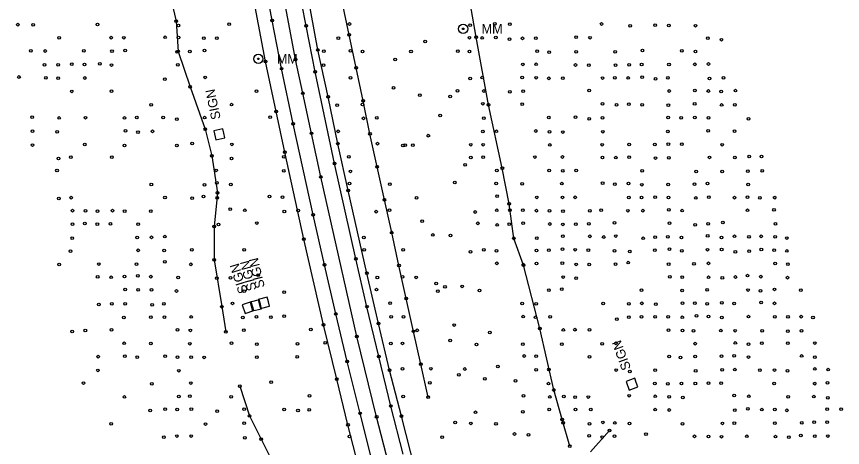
# Model space of a CAD drawing. Extents: x 20503438 to 20508873, y 7964251 to 7984667.
# Drawn here: x 20505338 to 20505951, y 7977192 to 7977512 of the extents above; entities that cross this region are included whole.
import ezdxf

# ---------------------------------------------------------------- set-up
doc = ezdxf.new("R2010")
doc.units = 0
for name, color, linetype in [('SurBreakLine', 7, 'Continuous'), ('SurDrainageArrowDown', 7, 'Continuous'), ('SurDrainageArrowUp', 7, 'Continuous'), ('SurEdgeRoadPaved', 7, 'Continuous'), ('SurEdgeShoulderPaved', 7, 'Continuous'), ('SurPointsNonDTM', 7, 'Continuous'), ('SurRoadPoints', 7, 'Continuous'), ('SurSurveyPoints', 7, 'Continuous')]:
    doc.layers.add(name, color=color, linetype=linetype)

msp = doc.modelspace()

# ---------------------------------------------------------------- linework, layer by layer
at = {"layer": 'SurBreakLine'}
msp.add_lwpolyline([(20505621, 7977152.86), (20505604.98, 7977215.01), (20505590.31, 7977274.51), (20505563.53, 7977392.87), (20505556.63, 7977425.21), (20505550.12, 7977454.94), (20505544.87, 7977479.94), (20505527.25, 7977573.99), (20505521.39, 7977606.33), (20505509.32, 7977677.42), (20505498.21, 7977748.43), (20505483.28, 7977852.68), (20505478.77, 7977888.4), (20505466.7, 7977991.92), (20505463.05, 7978027.55)], dxfattribs=at)
at = {"layer": 'SurDrainageArrowDown'}
for points in [[(20505748.21, 7977193.29), (20505742.63, 7977213.06), (20505736.52, 7977234.9), (20505725.99, 7977280.52), (20505713.88, 7977327.5), (20505706.79, 7977347.37), (20505703.26, 7977372.92), (20505698.22, 7977399.33), (20505687.89, 7977446.43), (20505678.89, 7977496.64), (20505669.89, 7977547.69), (20505664.57, 7977573.19), (20505657.6, 7977599.18), (20505657.57, 7977623.02), (20505649.94, 7977631.12), (20505646.7, 7977632.62), (20505643.09, 7977632.08)], [(20505643.24, 7977229.57), (20505637.82, 7977253.97), (20505632.4, 7977278.37), (20505626.97, 7977302.78), (20505621.55, 7977327.18), (20505616.12, 7977351.59), (20505610.7, 7977375.99), (20505605.27, 7977400.4), (20505600.04, 7977424.84), (20505594.91, 7977449.31), (20505589.78, 7977473.78), (20505584.65, 7977498.25), (20505579.51, 7977522.71), (20505574.38, 7977547.18), (20505570, 7977568.06)], [(20505503.46, 7977237.67), (20505510.63, 7977215.62), (20505519.38, 7977198.5), (20505530.34, 7977176.29)]]:
    msp.add_lwpolyline(points, dxfattribs=at)
at = {"layer": 'SurDrainageArrowUp'}
for points in [[(20505441.58, 7977599.83), (20505447.83, 7977581.87), (20505450.65, 7977559.76), (20505450.04, 7977534.57), (20505456.22, 7977508.44), (20505457.64, 7977486.03), (20505466.52, 7977459.64), (20505477.85, 7977428.39), (20505482.66, 7977408.47), (20505486.85, 7977381.17), (20505484.36, 7977356.21), (20505484.49, 7977331.46), (20505490.08, 7977296.7), (20505493.03, 7977278)], [(20505763.74, 7977188.93), (20505777.8, 7977204.89)]]:
    msp.add_lwpolyline(points, dxfattribs=at)
at = {"layer": 'SurEdgeRoadPaved'}
for points in [[(20505624.63, 7977187.2), (20505615.58, 7977223), (20505606.62, 7977259.66), (20505597.81, 7977296.68), (20505589.63, 7977332.14), (20505573.81, 7977402.79), (20505559.4, 7977470.78), (20505552.63, 7977504.94), (20505546.29, 7977537.77), (20505539.58, 7977574.35), (20505533.46, 7977608.75), (20505527.3, 7977644.15), (20505516.24, 7977712.18), (20505510.96, 7977745.54), (20505501.31, 7977811.8), (20505496.38, 7977847.32), (20505492.39, 7977879.09), (20505484.78, 7977942.17), (20505477.37, 7978006.84)], [(20505601.04, 7977184.16), (20505592.64, 7977217.57), (20505583.13, 7977256.03), (20505574.67, 7977291.27), (20505566.25, 7977327.77), (20505557.96, 7977364.71), (20505543.09, 7977432.36), (20505534.48, 7977473.22), (20505527.49, 7977508.89), (20505520.5, 7977546.16), (20505508.44, 7977613.06), (20505497.19, 7977679.37), (20505491.12, 7977717.01), (20505485.69, 7977753.34), (20505476.1, 7977820.74), (20505471.46, 7977854.08), (20505467.12, 7977888.06), (20505463.18, 7977920.65), (20505454.58, 7977996.31)]]:
    msp.add_lwpolyline(points, dxfattribs=at)
at = {"layer": 'SurEdgeShoulderPaved'}
for points in [[(20505641.05, 7977146.39), (20505623.31, 7977215.43), (20505614.62, 7977249.64), (20505606.42, 7977284.19), (20505597.79, 7977321.49), (20505583.89, 7977382.89), (20505576.25, 7977417.57), (20505568.92, 7977452.29), (20505561.28, 7977487.06), (20505548.69, 7977556.07), (20505541.57, 7977594.18), (20505535.02, 7977631.59), (20505524.12, 7977697.3), (20505514.01, 7977764.14), (20505504.07, 7977833.33), (20505499.51, 7977867.01), (20505491.05, 7977936.71), (20505486.93, 7977972.52), (20505483.11, 7978007.2)], [(20505601.72, 7977139.15), (20505583.71, 7977209.07), (20505575.33, 7977242.93), (20505565.57, 7977283.29), (20505550.94, 7977346.79), (20505536.84, 7977411.29), (20505530.41, 7977441.51), (20505522.43, 7977478.43), (20505509.67, 7977546.7), (20505497.51, 7977615.71), (20505491.52, 7977650.91), (20505480.28, 7977720.53), (20505474.86, 7977756.43), (20505470.13, 7977789.88), (20505464.4, 7977828.65), (20505459.75, 7977863.94), (20505455.67, 7977897.35), (20505450.99, 7977936.46), (20505443.13, 7978005.6)]]:
    msp.add_lwpolyline(points, dxfattribs=at)
at = {"layer": 'SurPointsNonDTM'}
for centre in [(20505783.16, 7977287.42), (20505792.78, 7977248.54), (20505804.83, 7977202.1)]:
    msp.add_circle(centre, 1, dxfattribs=at)
at = {"layer": 'SurRoadPoints'}
for points in [[(20505491.6, 7977425.26), (20505491.6, 7977425.26), (20505490.89, 7977428.61), (20505484.19, 7977427.19), (20505485.61, 7977420.49), (20505492.31, 7977421.91), (20505491.6, 7977425.26)], [(20505524.64, 7977300.35), (20505524.64, 7977300.35), (20505523.84, 7977303.68), (20505517.18, 7977302.08), (20505518.78, 7977295.42), (20505525.44, 7977297.02), (20505524.64, 7977300.35)], [(20505512.85, 7977297.01), (20505512.85, 7977297.01), (20505511.8, 7977300.27), (20505505.28, 7977298.17), (20505507.38, 7977291.65), (20505513.9, 7977293.75), (20505512.85, 7977297.01)], [(20505518.69, 7977298.51), (20505518.69, 7977298.51), (20505517.83, 7977301.82), (20505511.2, 7977300.11), (20505512.91, 7977293.48), (20505519.54, 7977295.19), (20505518.69, 7977298.51)], [(20505797.6, 7977240.45), (20505797.6, 7977240.45), (20505796.42, 7977243.66), (20505789.99, 7977241.31), (20505792.34, 7977234.88), (20505798.77, 7977237.23), (20505797.6, 7977240.44)]]:
    msp.add_lwpolyline(points, dxfattribs=at)
for centre, radius in [((20505669.15, 7977502.76), 3.43), ((20505669.15, 7977502.76), 0.571), ((20505517.19, 7977480.5), 3.43), ((20505517.19, 7977480.5), 0.571)]:
    msp.add_circle(centre, radius, dxfattribs=at)
at = {"layer": 'SurSurveyPoints'}
for centre in [(20505338.77, 7977505.84), (20505350.08, 7977505.67), (20505397.78, 7977505.94), (20505456.22, 7977508.44), (20505457.85, 7977505.29), (20505495.6, 7977506.2), (20505527.49, 7977508.89), (20505552.63, 7977504.94), (20505584.9, 7977506.32), (20505674.35, 7977505.54), (20505692.74, 7977506.39), (20505703.79, 7977506.23), (20505771.91, 7977506.32), (20505793.13, 7977504.88), (20505811.6, 7977505.43), (20505821.77, 7977505.21), (20505841.47, 7977505.08), (20505584.65, 7977498.25), (20505369.45, 7977496.12), (20505408.04, 7977496.2), (20505417.46, 7977496.16), (20505447.96, 7977496.46), (20505458, 7977496.24), (20505476.82, 7977495.81), (20505486.47, 7977495.78), (20505576.55, 7977495.85), (20505640.92, 7977493.31), (20505673.77, 7977496.17), (20505678.89, 7977496.64), (20505683.2, 7977495.96), (20505693.39, 7977496.25), (20505703.55, 7977495.14), (20505713.24, 7977495.7), (20505723.05, 7977495.75), (20505752.91, 7977496.62), (20505763.28, 7977496.16), (20505850.63, 7977495.9), (20505860.75, 7977494.69), (20505348.31, 7977486.5), (20505358.98, 7977486.3), (20505387.74, 7977486.41), (20505408.62, 7977486.16), (20505418.41, 7977486.63), (20505457.03, 7977485.71), (20505457.64, 7977486.03), (20505466.44, 7977485.88), (20505477.31, 7977486.7), (20505561.28, 7977487.06), (20505565.7, 7977486.13), (20505585.58, 7977486.39), (20505594.58, 7977485.99), (20505630.47, 7977485.89), (20505665.25, 7977486.17), (20505673.77, 7977485.85), (20505724.06, 7977486.16), (20505732.99, 7977485.43), (20505753, 7977485.62), (20505781.96, 7977485.66), (20505802.13, 7977486.59), (20505831.48, 7977486.39), (20505841.46, 7977485.88), (20505544.87, 7977479.94), (20505618.74, 7977479.94), (20505358.55, 7977475.97), (20505368.72, 7977476.05), (20505378.7, 7977476.47), (20505388.18, 7977476.35), (20505399.61, 7977476.85), (20505408.2, 7977475.89), (20505457.38, 7977476.11), (20505522.43, 7977478.43), (20505534.48, 7977473.22), (20505565.64, 7977475.81), (20505589.78, 7977473.78), (20505713.37, 7977476.39), (20505723.24, 7977476.43), (20505752.48, 7977475.92), (20505762.43, 7977475.78), (20505782.29, 7977475.86), (20505792.26, 7977476.02), (20505801.61, 7977476.23), (20505821.89, 7977476.37), (20505841.02, 7977476.41), (20505851.16, 7977476.67), (20505339.61, 7977467.03), (20505477.82, 7977466.74), (20505559.4, 7977470.78), (20505683.33, 7977466.55), (20505712.87, 7977466.64), (20505723.38, 7977466.5), (20505781.77, 7977466.49), (20505801.99, 7977466.85), (20505862.4, 7977466.47), (20505359.62, 7977466.39), (20505368.76, 7977466.24), (20505388.52, 7977466.28), (20505447.76, 7977465.49), (20505585.58, 7977466.32), (20505674.37, 7977465.95), (20505732.76, 7977466.03), (20505743.12, 7977466.1), (20505772.65, 7977466.25), (20505791.59, 7977466.3), (20505811.98, 7977465.6), (20505821.13, 7977466.36), (20505851.9, 7977465.85), (20505378.72, 7977456.37), (20505408.22, 7977456.48), (20505466.52, 7977459.64), (20505515.88, 7977456.56), (20505550.12, 7977454.94), (20505617.59, 7977459.01), (20505664.9, 7977456.78), (20505684.51, 7977456.64), (20505703.88, 7977456.04), (20505713.69, 7977456.57), (20505762.58, 7977457.03), (20505821.97, 7977456.63), (20505841.16, 7977456.94), (20505851.08, 7977456.64), (20505860.54, 7977456.28), (20505871.13, 7977456.92), (20505568.92, 7977452.29), (20505594.91, 7977449.31), (20505636.94, 7977453.6), (20505659.55, 7977452.63), (20505437.64, 7977446.36), (20505497.37, 7977446.52), (20505575.68, 7977446.09), (20505594.48, 7977446.68), (20505683.81, 7977447.21), (20505687.89, 7977446.43), (20505713.05, 7977446.96), (20505772.6, 7977447.14), (20505783.04, 7977446.4), (20505792.15, 7977446.89), (20505802.04, 7977446.34), (20505821.4, 7977446.09), (20505840.94, 7977447.2), (20505860.96, 7977446.27), (20505870.78, 7977446.31), (20505349.37, 7977437.29), (20505369.31, 7977436.64), (20505388.88, 7977436.83), (20505417.89, 7977436.63), (20505426.95, 7977436.92), (20505446.61, 7977437.05), (20505477.36, 7977436.88), (20505525.9, 7977437.17), (20505530.41, 7977441.51), (20505595.16, 7977436.37), (20505605.02, 7977436.79), (20505652.12, 7977438.53), (20505684.48, 7977436.45), (20505732.62, 7977436.97), (20505752.58, 7977437.24), (20505762.75, 7977436.02), (20505772.58, 7977436.74), (20505821.33, 7977436.96), (20505830.87, 7977436.82), (20505840.99, 7977437), (20505851.12, 7977436.72), (20505880.96, 7977436.08), (20505456.69, 7977435.7), (20505543.09, 7977432.36), (20505349.58, 7977426.91), (20505367.9, 7977426.35), (20505418.55, 7977427.14), (20505427.9, 7977426.18), (20505438.7, 7977426.73), (20505477.85, 7977428.39), (20505556.63, 7977425.21), (20505576.36, 7977426.73), (20505600.04, 7977424.84), (20505683.87, 7977426.54), (20505693.81, 7977426.76), (20505723, 7977426.98), (20505733.28, 7977426.3), (20505743.15, 7977426.2), (20505772.79, 7977426.45), (20505821.13, 7977426.58), (20505850.95, 7977427.03), (20505870.6, 7977426.81), (20505468.17, 7977417.66), (20505576.25, 7977417.57), (20505605.62, 7977417.57), (20505643.32, 7977423.52), (20505349.6, 7977416.57), (20505388.35, 7977416.93), (20505417.84, 7977416.16), (20505456.82, 7977416.26), (20505497.62, 7977417.07), (20505536.84, 7977411.29), (20505624.52, 7977416.3), (20505626.24, 7977416.43), (20505631.89, 7977416.53), (20505674.75, 7977416.82), (20505683.91, 7977416.82), (20505733.42, 7977416.62), (20505772.32, 7977416.82), (20505792.32, 7977416.98), (20505811.32, 7977416.98), (20505821.39, 7977417.24), (20505831.46, 7977417.21), (20505861.39, 7977416.81), (20505368.92, 7977406.6), (20505378, 7977407.62), (20505408.57, 7977407.6), (20505482.66, 7977408.47), (20505497.37, 7977406.56), (20505536.08, 7977407.8), (20505584.41, 7977407.83), (20505674.9, 7977407.39), (20505684.05, 7977407.58), (20505722.44, 7977407.67), (20505742.77, 7977407.69), (20505772.46, 7977407.32), (20505782.4, 7977407.23), (20505792.35, 7977407.56), (20505811.82, 7977406.93), (20505821.77, 7977407), (20505851.96, 7977407.42), (20505870.83, 7977407.39), (20505881.47, 7977407.98), (20505890.46, 7977408.09), (20505573.81, 7977402.79), (20505605.27, 7977400.4), (20505670.55, 7977401.95), (20505698.22, 7977399.33), (20505367.81, 7977397.72), (20505486.01, 7977397.78), (20505536, 7977397.46), (20505585.48, 7977397.04), (20505694.2, 7977397.63), (20505733.05, 7977397.59), (20505743.01, 7977397.44), (20505752.99, 7977397.63), (20505801.96, 7977397.43), (20505841.98, 7977396.98), (20505861.32, 7977396.9), (20505880.4, 7977397.25), (20505891.13, 7977397.42), (20505437.79, 7977387.21), (20505477.2, 7977387.1), (20505486.36, 7977388.45), (20505496.81, 7977387.22), (20505563.53, 7977392.87), (20505584.76, 7977388), (20505614.74, 7977387.47), (20505662.88, 7977388.71), (20505693.68, 7977388.07), (20505712.92, 7977387.78), (20505742.33, 7977387.93), (20505772.67, 7977388.34), (20505781.76, 7977387.53), (20505791.86, 7977387.98), (20505801.67, 7977387.15), (20505821.31, 7977387.23), (20505840.88, 7977387.46), (20505850.5, 7977388.07), (20505880.71, 7977387.34), (20505486.85, 7977381.17), (20505583.89, 7977382.89), (20505369.15, 7977376.93), (20505378.24, 7977377.54), (20505447.93, 7977377.63), (20505468.11, 7977377.1), (20505476.59, 7977378.47), (20505486.74, 7977377.39), (20505525.44, 7977378.33), (20505535.15, 7977377.83), (20505610.7, 7977375.99), (20505634.65, 7977377.46), (20505694.3, 7977378.62), (20505723.73, 7977377.75), (20505742.94, 7977377.75), (20505752.2, 7977377.77), (20505792.09, 7977377.57), (20505801.59, 7977377.64), (20505811.7, 7977377.9), (20505821.47, 7977377.72), (20505841.89, 7977377.3), (20505851.48, 7977377.96), (20505870.46, 7977377.53), (20505880.21, 7977377.9), (20505889.4, 7977377.4), (20505900.3, 7977377.52), (20505496.4, 7977369.02), (20505703.26, 7977372.92), (20505821.7, 7977368.5), (20505899.8, 7977368.47), (20505379.28, 7977367.88), (20505388.89, 7977367.84), (20505397.82, 7977367.53), (20505408.97, 7977367.89), (20505418.02, 7977367.5), (20505437.32, 7977367.56), (20505507.12, 7977368.15), (20505536.48, 7977367.27), (20505546.68, 7977368.06), (20505557.96, 7977364.71), (20505604.59, 7977367.15), (20505614.44, 7977368.32), (20505678.06, 7977366.89), (20505694.06, 7977368.17), (20505703.89, 7977368.32), (20505713.48, 7977368.23), (20505723.49, 7977367.9), (20505733.21, 7977367.81), (20505743.24, 7977367.57), (20505763.13, 7977367.84), (20505771.6, 7977368.21), (20505791.45, 7977367.87), (20505802.58, 7977367.89), (20505831.57, 7977367.91), (20505880.06, 7977368.16), (20505379.35, 7977357.79), (20505388.38, 7977358.29), (20505397.73, 7977357.82), (20505407.4, 7977358.07), (20505428.02, 7977357.86), (20505484.36, 7977356.21), (20505487.71, 7977357.64), (20505516.07, 7977358.72), (20505638.69, 7977360.15), (20505679.97, 7977358.5), (20505694.33, 7977357.29), (20505703.41, 7977357.88), (20505713.72, 7977358.65), (20505733.49, 7977358.01), (20505743.2, 7977357.72), (20505752.74, 7977357.91), (20505762.47, 7977358.11), (20505781.53, 7977358.84), (20505822.27, 7977358.66), (20505841.28, 7977357.45), (20505851.02, 7977358.19), (20505861.94, 7977359.14), (20505900.81, 7977358.19), (20505616.12, 7977351.59), (20505379.15, 7977347.56), (20505427.25, 7977348.02), (20505437.94, 7977348.12), (20505447.86, 7977348.64), (20505550.94, 7977346.79), (20505595.43, 7977348), (20505646.65, 7977349.86), (20505659.77, 7977349.39), (20505706.79, 7977347.37), (20505723.72, 7977347.41), (20505743.12, 7977348.93), (20505763.11, 7977348.86), (20505773.42, 7977348.36), (20505782.34, 7977349.07), (20505802.69, 7977347.39), (20505811.71, 7977348.19), (20505821.1, 7977348.51), (20505831.06, 7977347.93), (20505850.59, 7977349.28), (20505860.92, 7977347.93), (20505870.45, 7977348.88), (20505881.24, 7977348.53), (20505890.32, 7977348.85), (20505900.72, 7977348.55), (20505909.35, 7977347.6), (20505377.86, 7977337.86), (20505428.03, 7977338.47), (20505447.24, 7977338.41), (20505467.88, 7977338.86), (20505506.71, 7977338.84), (20505595.8, 7977338.76), (20505624.72, 7977338.85), (20505684.42, 7977338.91), (20505693.86, 7977338.13), (20505723.51, 7977338.4), (20505732.79, 7977338.63), (20505742.83, 7977339.29), (20505752.3, 7977338.94), (20505762.04, 7977338.65), (20505781.5, 7977338.15), (20505811.31, 7977338.57), (20505822.15, 7977339.35), (20505831.43, 7977338.17), (20505850.43, 7977338.94), (20505860.96, 7977339.17), (20505881.29, 7977337.91), (20505890.39, 7977339.11), (20505899.99, 7977338.61), (20505909.41, 7977338.01), (20505589.63, 7977332.14), (20505674.56, 7977337.27), (20505792.73, 7977337.69), (20505871.11, 7977337.41), (20505369.48, 7977327.9), (20505398.88, 7977328.32), (20505426.85, 7977328.27), (20505447.88, 7977329.97), (20505467.21, 7977328.09), (20505484.49, 7977331.46), (20505566.25, 7977327.77), (20505621.55, 7977327.18), (20505694.21, 7977328.83), (20505713.81, 7977327.85), (20505713.88, 7977327.5), (20505723.64, 7977328.79), (20505742.74, 7977328.88), (20505753, 7977328.06), (20505762.76, 7977327.97), (20505782.3, 7977328.28), (20505791.7, 7977329.34), (20505821.65, 7977328.18), (20505840.45, 7977328.47), (20505851.14, 7977328.82), (20505900.62, 7977328.67), (20505910.16, 7977328.2), (20505427.84, 7977319.54), (20505517.03, 7977319.98), (20505597.79, 7977321.49), (20505880.08, 7977319.71), (20505397.99, 7977318.89), (20505408.02, 7977318.48), (20505417.86, 7977319.07), (20505437.47, 7977318.93), (20505457.68, 7977318.37), (20505486.48, 7977317.77), (20505496.47, 7977318.04), (20505605.48, 7977318.35), (20505624.17, 7977318.77), (20505634.29, 7977318.43), (20505649.06, 7977313.91), (20505743.36, 7977318.67), (20505752.92, 7977317.83), (20505822.46, 7977318.77), (20505831.76, 7977318.64), (20505851.29, 7977318.46), (20505861.46, 7977318.03), (20505871.13, 7977318.7), (20505889.98, 7977318.93), (20505909.78, 7977318.21), (20505418.47, 7977309.39), (20505427.92, 7977309.11), (20505437.84, 7977309.16), (20505456.49, 7977308.31), (20505506.6, 7977308.2), (20505536.44, 7977307.51), (20505604.87, 7977309.33), (20505650.46, 7977308.27), (20505655.69, 7977311.33), (20505668.45, 7977311.76), (20505681.24, 7977308.63), (20505732.84, 7977308.9), (20505742.28, 7977309.66), (20505801.51, 7977308.87), (20505831.57, 7977308.62), (20505850.12, 7977309.24), (20505880.51, 7977309.04), (20505889.87, 7977308.4), (20505900.23, 7977309.52), (20505919.64, 7977308.95), (20505626.97, 7977302.78), (20505398.76, 7977298.3), (20505408.57, 7977298.83), (20505418.35, 7977298.86), (20505438.34, 7977298.11), (20505447.17, 7977298.78), (20505490.08, 7977296.7), (20505497.96, 7977299.13), (20505597.81, 7977296.68), (20505614.91, 7977299.27), (20505712.99, 7977299.08), (20505723.31, 7977298.87), (20505773.02, 7977299.1), (20505792.12, 7977298.85), (20505801.73, 7977299.16), (20505812.11, 7977298.55), (20505831.98, 7977299.35), (20505841.12, 7977299.25), (20505850.29, 7977298.8), (20505861.01, 7977299.49), (20505870.14, 7977298.99), (20505890.17, 7977299.86), (20505900.12, 7977299.16), (20505437.39, 7977288.84), (20505447.46, 7977288.99), (20505467.42, 7977289.04), (20505515.74, 7977289.18), (20505526.56, 7977288.97), (20505536.29, 7977289.72), (20505574.67, 7977291.27), (20505615.74, 7977289.14), (20505624.95, 7977289.2), (20505713.66, 7977289.29), (20505722.78, 7977288.8), (20505733.74, 7977289.15), (20505792.07, 7977288.98), (20505801.55, 7977289.09), (20505811.52, 7977289.24), (20505821.36, 7977289.12), (20505831.78, 7977288.81), (20505842.23, 7977289.88), (20505851.26, 7977289.42), (20505880.93, 7977289.31), (20505900.46, 7977289.17), (20505910.18, 7977289.09), (20505919.95, 7977289.28), (20505417.44, 7977288.59), (20505505.66, 7977288.64), (20505565.57, 7977283.29), (20505606.42, 7977284.19), (20505662.45, 7977283.08), (20505861.13, 7977288.69), (20505928.73, 7977288.63), (20505379.12, 7977278.26), (20505388.82, 7977278.93), (20505408.31, 7977279.54), (20505457.2, 7977279.44), (20505466.74, 7977279.11), (20505493.03, 7977278), (20505506.35, 7977279.35), (20505556.13, 7977279.73), (20505632.4, 7977278.37), (20505634.99, 7977279.14), (20505688.95, 7977277.6), (20505725.99, 7977280.52), (20505743.5, 7977279.41), (20505752.14, 7977279.64), (20505762.84, 7977279.58), (20505821.44, 7977279.2), (20505831.94, 7977279), (20505840.13, 7977278.75), (20505860.4, 7977278.92), (20505870.88, 7977278.88), (20505891.05, 7977278.68), (20505910.09, 7977278.5), (20505920.22, 7977278.82), (20505590.31, 7977274.51), (20505659.61, 7977271.58), (20505417.73, 7977269.53), (20505437.54, 7977269.41), (20505466.41, 7977269.22), (20505497.26, 7977269.57), (20505516.07, 7977268.93), (20505546.28, 7977269.16), (20505566.87, 7977269.8), (20505615.5, 7977269.33), (20505624.11, 7977269.48), (20505678.98, 7977268.67), (20505713.4, 7977268.94), (20505742.34, 7977268.91), (20505772.27, 7977269.08), (20505782.37, 7977269.49), (20505841.26, 7977269.25), (20505871.1, 7977269.78), (20505880.91, 7977268.96), (20505890.79, 7977269.6), (20505910.05, 7977269.57), (20505930.03, 7977269.73), (20505398.35, 7977259.62), (20505418.17, 7977259.92), (20505427.38, 7977259.2), (20505447.99, 7977259.92), (20505457.29, 7977259.2), (20505467.32, 7977259.21), (20505476.92, 7977259.09), (20505516.15, 7977259.16), (20505546.1, 7977259.41), (20505606.62, 7977259.66), (20505714.39, 7977260.1), (20505723.32, 7977259.96), (20505762.91, 7977259.45), (20505821.97, 7977259.71), (20505830.47, 7977259.01), (20505841.27, 7977259.65), (20505860.77, 7977260.03), (20505870.22, 7977260.15), (20505880.93, 7977259.34), (20505920.32, 7977260.13), (20505930.17, 7977259.25), (20505583.13, 7977256.03), (20505637.82, 7977253.97), (20505695, 7977252.29), (20505398.21, 7977249.45), (20505458.24, 7977249.2), (20505614.62, 7977249.64), (20505624.14, 7977250.55), (20505645.27, 7977250.69), (20505666.04, 7977246.16), (20505670.3, 7977250.47), (20505723.31, 7977249.85), (20505732.84, 7977250.06), (20505782.74, 7977249.69), (20505811.54, 7977249.67), (20505841.68, 7977249.13), (20505861.29, 7977249.8), (20505870.8, 7977250), (20505889.4, 7977249.51), (20505900.09, 7977249.69), (20505909.87, 7977249.15), (20505930.05, 7977250.49), (20505940.01, 7977249.98), (20505387.52, 7977240.05), (20505467.02, 7977240.05), (20505526.7, 7977240.61), (20505575.33, 7977242.93), (20505644.44, 7977240.17), (20505685.2, 7977243.09), (20505707.95, 7977241.67), (20505811.37, 7977239.78), (20505831.07, 7977239.71), (20505841.42, 7977239.68), (20505851.15, 7977239.96), (20505860.63, 7977239.95), (20505899.83, 7977239.71), (20505939.57, 7977240.12), (20505438.13, 7977239.55), (20505503.46, 7977237.67), (20505732.5, 7977239.61), (20505736.52, 7977234.9), (20505821.08, 7977239.52), (20505929.98, 7977239.58), (20505417.79, 7977229.71), (20505458.25, 7977230.11), (20505466.43, 7977230.39), (20505496.98, 7977229.82), (20505555.07, 7977230.48), (20505624.71, 7977230.14), (20505643.24, 7977229.57), (20505713.93, 7977230.57), (20505733.5, 7977229.71), (20505743.88, 7977230.02), (20505752.16, 7977229.53), (20505762.03, 7977229.68), (20505792.26, 7977230.67), (20505811.73, 7977230.22), (20505822.07, 7977229.85), (20505832.12, 7977229.4), (20505870.32, 7977230.83), (20505881.06, 7977230.22), (20505910.39, 7977229.89), (20505929.43, 7977229.97), (20505939.71, 7977229.05), (20505615.58, 7977223), (20505436.96, 7977219.75), (20505448.08, 7977220.68), (20505456.94, 7977220.44), (20505467.47, 7977220.66), (20505486.57, 7977219.24), (20505506.68, 7977220.59), (20505510.63, 7977215.62), (20505536.4, 7977220.45), (20505546.62, 7977219.61), (20505555, 7977220.26), (20505592.64, 7977217.57), (20505623.31, 7977215.43), (20505678.25, 7977218.35), (20505713.5, 7977218.69), (20505733.09, 7977220.46), (20505752.43, 7977220.38), (20505763.79, 7977220.51), (20505811.7, 7977220.33), (20505822.02, 7977220.05), (20505870.64, 7977219.86), (20505880.49, 7977220.87), (20505890.83, 7977220.33), (20505900.46, 7977220.35), (20505909.43, 7977219.82), (20505939.33, 7977220.74), (20505949.61, 7977220.7), (20505408.05, 7977209.71), (20505478.03, 7977209.66), (20505506.74, 7977210.31), (20505583.71, 7977209.07), (20505604.98, 7977215.01), (20505663.25, 7977210.72), (20505674.8, 7977210.14), (20505693.54, 7977209.72), (20505742.63, 7977213.06), (20505743.41, 7977210.59), (20505762.86, 7977209.78), (20505772.9, 7977210.88), (20505781.63, 7977210.44), (20505792.61, 7977210.1), (20505831.99, 7977209.77), (20505861.48, 7977210.14), (20505870.36, 7977210.26), (20505900.46, 7977210.36), (20505920.36, 7977210.55), (20505929.54, 7977211), (20505939.33, 7977211.11), (20505777.8, 7977204.89), (20505447.05, 7977199.84), (20505456.83, 7977200.76), (20505467.29, 7977200.75), (20505507.09, 7977199.35), (20505519.38, 7977198.5), (20505584.74, 7977200.37), (20505653.63, 7977199.89), (20505707.28, 7977202.25), (20505717.62, 7977201.63), (20505762.58, 7977200.94), (20505772.35, 7977200.02), (20505781.42, 7977200.62), (20505840.76, 7977200.52), (20505851.18, 7977200.36), (20505860.88, 7977200.26), (20505879.58, 7977200.55), (20505900.86, 7977200.31), (20505910.88, 7977199.98), (20505919.78, 7977201.18), (20505930, 7977200.63), (20505939.78, 7977200.76), (20505748.21, 7977193.29)]:
    msp.add_circle(centre, 1, dxfattribs=at)

# ---------------------------------------------------------------- texts
at = {"layer": 'SurRoadPoints'}
for s, rotation, p in [('MM', 360, (20505682.86, 7977499.26)), ('MM', 360, (20505530.9, 7977477)), ('SIGN', 101.96984, (20505489.35, 7977436.24)), ('SIGN', 103.51167, (20505522.09, 7977311.27)), ('SIGN', 107.86964, (20505509.48, 7977307.7)), ('SIGN', 104.49265, (20505515.95, 7977309.38)), ('SIGN', 110.04611, (20505793.82, 7977251))]:
    msp.add_text(s, height=6.995, rotation=rotation, dxfattribs=at).set_placement(p)

doc.saveas('drawing.dxf')
